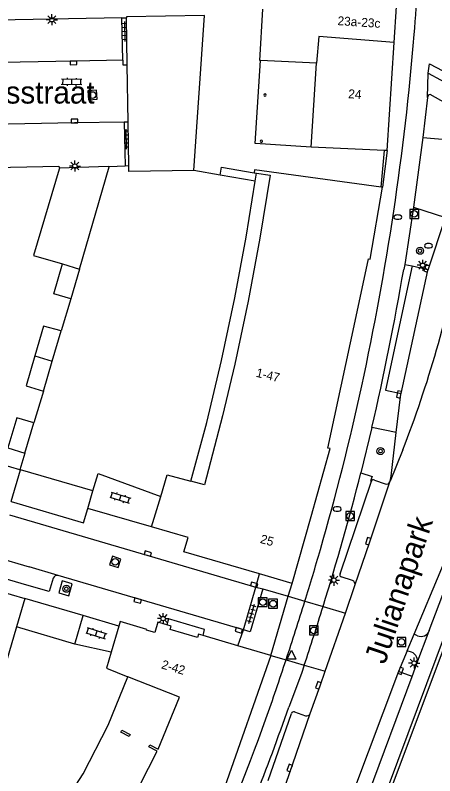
# Model space of a CAD drawing. Extents: x 132999 to 136000, y 398499 to 400501.
# Drawn here: x 133934.9 to 133982.2, y 398563.8 to 398649.4 of the extents above; entities that cross this region are included whole.
import ezdxf

# ---------------------------------------------------------------- set-up
doc = ezdxf.new("R2010")
doc.units = 0
for name, color, linetype in [('gg-afsc-erfafscheiding', 7, 'Continuous'), ('gg-afsc-hekwerk', 7, 'Continuous'), ('gg-afsc-muur', 7, 'Continuous'), ('gg-anno-huisnummerreeks BGT', 7, 'Continuous'), ('gg-anno-openbare ruimte label', 7, 'Continuous'), ('gg-bbg-bijgebouw', 7, 'Continuous'), ('gg-bbg-gedigitaliseerde bijgebouw', 7, 'Continuous'), ('gg-bbg-hoofdgebouw', 7, 'Continuous'), ('gg-bbg-luifel en loopbrug', 7, 'Continuous'), ('gg-bbg-onder overbouw', 7, 'Continuous'), ('gg-bbg-pand overbouw', 7, 'Continuous'), ('gg-bbg-pilaar onder overbouw', 7, 'Continuous'), ('gg-bbg-tussenscheiding', 7, 'Continuous'), ('gg-knt-trap', 7, 'Continuous'), ('gg-knt-verharding', 7, 'Continuous'), ('gg-knt-verharding nz', 7, 'Continuous'), ('gt-grn-vlakafsluiter', 7, 'Continuous'), ('gt-grn-weggrens', 7, 'Continuous'), ('gt-symb-boom', 7, 'Continuous'), ('gt-symb-brandkraan', 7, 'Continuous'), ('gt-symb-klinker verharding', 7, 'Continuous'), ('gt-symb-kolk', 7, 'Continuous'), ('gt-symb-lichtmast', 7, 'Continuous'), ('gt-symb-rioolschacht', 7, 'Continuous'), ('gt-symb-tegel verharding', 7, 'Continuous'), ('gt-symb-waterafsluiter', 7, 'Continuous')]:
    doc.layers.add(name, color=color, linetype=linetype)

# ---------------------------------------------------------------- blocks, each defined once
blk = doc.blocks.new('gt0-KOLK')
at = {"layer": 'gt-symb-kolk'}
blk.add_lwpolyline([(0, 0), (0.375, 0), (0.375, 0.4), (-0.375, 0.4), (-0.375, 0), (0, 0)], dxfattribs=at)
blk = doc.blocks.new('gt0-RS')
at = {"layer": 'gt-symb-rioolschacht'}
blk.add_lwpolyline([(-0.5, -0.5), (0.5, -0.5), (0.5, 0.5), (-0.5, 0.5)], close=True, dxfattribs=at)
blk.add_circle((0, 0), 0.375, dxfattribs=at)
blk = doc.blocks.new('gt0-KL1')
at = {"layer": 'gt-symb-klinker verharding'}
for p, q in [((-1.15, 0.3), (1.15, 0.3)), ((-1, -0.3), (-1, 0.3)), ((-0.5, 0.3), (-0.5, 0.45)), ((0, -0.3), (0, 0.3)), ((0.5, 0.3), (0.5, 0.45)), ((1, -0.3), (1, 0.3)), ((-1.15, -0.3), (1.15, -0.3)), ((-0.5, -0.45), (-0.5, -0.3)), ((0.5, -0.45), (0.5, -0.3))]:
    blk.add_line(p, q, dxfattribs=at)
blk = doc.blocks.new('gt0-TEG1')
at = {"layer": 'gt-symb-tegel verharding'}
for p, q in [((-1.125, 0), (1.125, 0)), ((-0.9, -0.25), (-0.9, 0.25)), ((-0.45, -0.25), (-0.45, 0.25)), ((0, -0.25), (0, 0.25)), ((0.45, -0.25), (0.45, 0.25)), ((0.9, -0.25), (0.9, 0.25))]:
    blk.add_line(p, q, dxfattribs=at)
blk = doc.blocks.new('gt0-LMAST')
at = {"layer": 'gt-symb-lichtmast'}
for p, q in [((-0.182, 0.173), (-0.447, 0.438)), ((-0.005, 0.246), (-0.005, 0.621)), ((0.172, 0.173), (0.437, 0.438)), ((-0.255, -0.004), (-0.63, -0.004)), ((-0.182, -0.181), (-0.447, -0.446)), ((-0.005, -0.254), (-0.005, -0.629)), ((0.437, -0.446), (0.172, -0.181)), ((0.245, -0.004), (0.62, -0.004))]:
    blk.add_line(p, q, dxfattribs=at)
blk.add_circle((-0.005, -0.004), 0.25, dxfattribs=at)
blk = doc.blocks.new('gt0-BR')
at = {"layer": 'gt-symb-brandkraan'}
for centre, radius, start, end in [((-0.244, 0), 0.206, 107.56694, 252.43307), ((0.599, -2.664), 3, 106.89205, 107.56694), ((0, -0.691), 0.938, 73.10799, 106.89205), ((-0.599, -2.664), 3, 72.43309, 73.10799), ((0.244, 0), 0.206, 287.56695, 72.43309), ((0.599, 2.664), 3, 252.43307, 253.10797), ((0, 0.691), 0.938, 253.10797, 286.89206), ((-0.599, 2.664), 3, 286.89206, 287.56695)]:
    blk.add_arc(centre, radius, start, end, dxfattribs=at)
blk = doc.blocks.new('gt0-BOOM')
at = {"layer": 'gt-symb-boom'}
for radius in [0.4, 0.2]:
    blk.add_circle((0, 0), radius, dxfattribs=at)
blk = doc.blocks.new('gt0-WAFSL')
at = {"layer": 'gt-symb-waterafsluiter'}
for p, q in [((-0.5, -0.333), (0, 0.667)), ((0, 0.667), (0.5, -0.333)), ((0.5, -0.333), (-0.5, -0.333))]:
    blk.add_line(p, q, dxfattribs=at)

msp = doc.modelspace()

# ---------------------------------------------------------------- linework, layer by layer
at = {"layer": 'gg-afsc-erfafscheiding'}
for p, q in [((133946.907, 398649.05), (133909.028, 398648.359)), ((133946.907, 398649.05), (133947.459, 398649.061)), ((133941.173, 398617.438), (133940.081, 398613.829)), ((133938.096, 398607.066), (133937.023, 398603.48)), ((133936.01, 398600.088), (133935.449, 398598.208))]:
    msp.add_line(p, q, dxfattribs=at)
at = {"layer": 'gg-afsc-hekwerk'}
for p, q in [((133976.127, 398630.021), (133976.493, 398634.143)), ((133944.239, 398597.782), (133951.296, 398595.217)), ((133945.717, 398577.669), (133941.635, 398578.599))]:
    msp.add_line(p, q, dxfattribs=at)
at = {"layer": 'gg-afsc-muur'}
msp.add_line((133943.668, 398595.834), (133944.239, 398597.782), dxfattribs=at)
at = {"layer": 'gg-bbg-bijgebouw'}
for p, q in [((133947.537, 398643.792), (133947.459, 398649.061)), ((133947.633, 398637.339), (133947.537, 398643.792)), ((133947.706, 398632.405), (133947.633, 398637.339)), ((133942.146, 398620.8), (133945.477, 398632.309)), ((133939.089, 398610.448), (133940.081, 398613.829)), ((133938.096, 398607.066), (133939.089, 398610.448)), ((133936.01, 398600.088), (133937.023, 398603.48)), ((133934.473, 398594.639), (133935.507, 398598.191)), ((133935.507, 398598.191), (133935.449, 398598.208))]:
    msp.add_line(p, q, dxfattribs=at)
for points in [[(133955.01, 398631.892), (133956.221, 398649.322), (133947.457, 398649.192), (133947.459, 398649.061)], [(133939.899, 398632.146), (133939.876, 398632.032), (133936.989, 398622.324), (133940.228, 398621.367)], [(133945.477, 398632.309), (133945.388, 398632.325), (133939.899, 398632.146)], [(133955.01, 398631.892), (133947.715, 398631.772), (133947.706, 398632.405)], [(133940.081, 398613.829), (133938.118, 398614.388), (133937.13, 398611.022)], [(133937.13, 398611.022), (133936.138, 398607.641), (133938.096, 398607.066)], [(133937.023, 398603.48), (133935.094, 398604.052), (133934.082, 398600.664), (133936.01, 398600.088)], [(133935.449, 398598.208), (133933.409, 398598.797), (133932.366, 398595.261)]]:
    msp.add_lwpolyline(points, dxfattribs=at)
at = {"layer": 'gg-bbg-gedigitaliseerde bijgebouw'}
msp.add_line((133942.146, 398620.8), (133941.173, 398617.438), dxfattribs=at)
msp.add_lwpolyline([(133941.173, 398617.438), (133939.252, 398617.994), (133940.228, 398621.367)], dxfattribs=at)
at = {"layer": 'gg-bbg-hoofdgebouw'}
for p, q in [((133977.585, 398646.297), (133977.853, 398650.347)), ((133976.78, 398634.13), (133977.585, 398646.297)), ((133976.493, 398634.143), (133968.23, 398634.506)), ((133976.78, 398634.13), (133976.493, 398634.143)), ((133961.812, 398631.609), (133962.084, 398631.573)), ((133976.267, 398630.002), (133976.127, 398630.021)), ((133950.271, 398591.794), (133951.296, 398595.217)), ((133966.095, 398585.412), (133962.425, 398586.481)), ((133930.8, 398585.252), (133936.015, 398583.716)), ((133936.015, 398583.716), (133935.076, 398580.536)), ((133946.594, 398580.628), (133945.717, 398577.669)), ((133959.984, 398578.408), (133956.065, 398579.561)), ((133963.693, 398577.317), (133959.984, 398578.408))]:
    msp.add_line(p, q, dxfattribs=at)
for points in [[(133962.542, 398644.276), (133962.463, 398644.28), (133962.802, 398650.025)], [(133976.127, 398630.021), (133961.861, 398631.976), (133961.812, 398631.609)], [(133966.095, 398585.412), (133968.217, 398592.953), (133970.361, 398600.608), (133970.12, 398600.656), (133971.625, 398607.61), (133973.195, 398614.929), (133974.678, 398621.931), (133974.881, 398621.903), (133976.267, 398630.002)], [(133951.296, 398595.217), (133952.017, 398597.623), (133954.703, 398596.917)], [(133962.425, 398586.481), (133953.914, 398588.962), (133954.389, 398590.594), (133950.271, 398591.794)], [(133951.983, 398580.764), (133950.982, 398581.057), (133950.633, 398579.885), (133949.713, 398580.158), (133949.739, 398580.246), (133946.745, 398581.136), (133946.594, 398580.628)], [(133935.076, 398580.536), (133933.32, 398574.592), (133933.287, 398574.602)], [(133945.717, 398577.669), (133945.188, 398575.887), (133947.604, 398574.925)], [(133963.693, 398577.317), (133958.461, 398562.47), (133958.244, 398562.547), (133952.816, 398553.333)]]:
    msp.add_lwpolyline(points, dxfattribs=at)
at = {"layer": 'gg-bbg-luifel en loopbrug'}
for p, q in [((133943.668, 398595.834), (133935.507, 398598.191)), ((133943.084, 398593.841), (133943.668, 398595.834)), ((133942.571, 398581.8), (133936.015, 398583.716)), ((133941.635, 398578.599), (133942.571, 398581.8)), ((133941.635, 398578.599), (133935.076, 398580.536))]:
    msp.add_line(p, q, dxfattribs=at)
msp.add_lwpolyline([(133934.473, 398594.639), (133942.619, 398592.253), (133943.084, 398593.841)], dxfattribs=at)
at = {"layer": 'gg-bbg-onder overbouw'}
for p, q in [((133968.849, 398643.967), (133962.542, 398644.276)), ((133968.23, 398634.506), (133968.849, 398643.967))]:
    msp.add_line(p, q, dxfattribs=at)
for points in [[(133962.084, 398631.573), (133963.601, 398631.371), (133962.461, 398624.261), (133961.136, 398617.176), (133959.626, 398610.111), (133958.235, 398604.297), (133956.219, 398596.519), (133954.703, 398596.917)], [(133956.065, 398579.561), (133955.556, 398579.711), (133955.45, 398579.347), (133952.354, 398580.25), (133952.463, 398580.624), (133951.983, 398580.764)], [(133931.602, 398549.81), (133934.727, 398546.23), (133935.107, 398546.56), (133936.016, 398545.525), (133939.978, 398549.661), (133939.176, 398550.415), (133939.346, 398550.597), (133940.152, 398549.847), (133944.161, 398554.961), (133943.316, 398555.613), (133943.469, 398555.811), (133944.313, 398555.156), (133947.828, 398560.596), (133946.911, 398561.192), (133947.048, 398561.402), (133947.965, 398560.806), (133950.912, 398566.551), (133949.952, 398567.039), (133950.065, 398567.262), (133951.026, 398566.773), (133953.401, 398572.619), (133947.604, 398574.925)]]:
    msp.add_lwpolyline(points, dxfattribs=at)
at = {"layer": 'gg-bbg-pand overbouw'}
msp.add_line((133961.94, 398630.679), (133962.084, 398631.573), dxfattribs=at)
for points in [[(133968.23, 398634.506), (133961.936, 398634.927), (133962.542, 398644.276)], [(133954.703, 398596.917), (133956.48, 398603.526), (133958.141, 398610.491), (133959.65, 398617.56), (133960.926, 398624.39), (133961.94, 398630.679)], [(133956.065, 398579.561), (133956.245, 398580.232), (133952.183, 398581.436), (133951.983, 398580.764)], [(133931.602, 398549.81), (133935.595, 398554.173), (133939.194, 398558.765), (133942.575, 398564.004), (133945.387, 398569.462), (133947.604, 398574.925)]]:
    msp.add_lwpolyline(points, dxfattribs=at)
at = {"layer": 'gg-bbg-pilaar onder overbouw'}
msp.add_lwpolyline([(133946.809, 398568.678), (133946.923, 398568.898), (133947.848, 398568.418), (133947.732, 398568.196), (133946.809, 398568.678)], dxfattribs=at)
for centre, start, end in [((133963.033, 398640.377), 357.35745, 177.35745), ((133963.033, 398640.377), 177.35745, 357.35745), ((133962.633, 398635.181), 356.03969, 176.03969), ((133962.633, 398635.181), 176.03969, 356.03969)]:
    msp.add_arc(centre, 0.13, start, end, dxfattribs=at)
at = {"layer": 'gg-bbg-tussenscheiding'}
for p, q in [((133940.228, 398621.367), (133942.146, 398620.8)), ((133937.13, 398611.022), (133939.089, 398610.448))]:
    msp.add_line(p, q, dxfattribs=at)
msp.add_lwpolyline([(133977.585, 398646.297), (133969.088, 398646.973), (133968.849, 398643.967)], dxfattribs=at)
at = {"layer": 'gg-knt-trap'}
msp.add_line((133961.94, 398630.679), (133957.997, 398631.359), dxfattribs=at)
msp.add_lwpolyline([(133957.997, 398631.359), (133958.15, 398632.246), (133961.812, 398631.609)], dxfattribs=at)
at = {"layer": 'gg-knt-verharding'}
for p, q in [((133947.03, 398644.293), (133946.907, 398649.05)), ((133981.316, 398640.101), (133981.398, 398642.824)), ((133981.398, 398642.824), (133987.368, 398639.628)), ((133981.316, 398640.101), (133980.823, 398635.586)), ((133947.633, 398637.339), (133947.181, 398637.329)), ((133947.181, 398637.329), (133947.295, 398632.387)), ((133980.823, 398635.586), (133979.758, 398627.775)), ((133976.78, 398634.13), (133976.267, 398630.002)), ((133947.295, 398632.387), (133945.477, 398632.309)), ((133947.706, 398632.405), (133947.295, 398632.387)), ((133979.758, 398627.775), (133978.766, 398621.319)), ((133979.758, 398627.775), (133983.375, 398626.602)), ((133981.394, 398620.721), (133983.375, 398626.602)), ((133978.766, 398621.319), (133978.653, 398620.745)), ((133978.766, 398621.319), (133979.621, 398621.153)), ((133981.535, 398580.105), (133992.581, 398609.688)), ((133975.073, 398602.967), (133973.845, 398597.876)), ((133977.81, 398602.393), (133975.073, 398602.967)), ((133971.482, 398586.485), (133975.015, 398596.917)), ((133975.355, 398597.057), (133976.578, 398596.636)), ((133977.105, 398596.854), (133977.125, 398596.915)), ((133950.271, 398591.794), (133943.084, 398593.841)), ((133934.283, 398593.129), (133962, 398585.001)), ((133960.599, 398580.199), (133939.763, 398586.315)), ((133972.872, 398585.751), (133971.62, 398586.157)), ((133960.599, 398580.199), (133962, 398585.001)), ((133962, 398585.001), (133962.782, 398584.797)), ((133972.087, 398582.085), (133973.163, 398585.176)), ((133946.594, 398580.628), (133942.571, 398581.8)), ((133969.806, 398575.535), (133972.087, 398582.085)), ((133980.149, 398576.396), (133981.53, 398580.092)), ((133981.535, 398580.105), (133981.53, 398580.092)), ((133979.041, 398577.852), (133979.824, 398579.704)), ((133980.219, 398579.528), (133979.824, 398579.704)), ((133979.041, 398577.852), (133978.084, 398575.515)), ((133979.542, 398577.682), (133979.041, 398577.852)), ((133979.604, 398574.94), (133980.149, 398576.396)), ((133978.084, 398575.515), (133972.698, 398561.281)), ((133979.604, 398574.94), (133978.084, 398575.515)), ((133974.27, 398560.686), (133979.604, 398574.94)), ((133963.396, 398563.23), (133966.019, 398570.789)), ((133964.967, 398561.61), (133968.133, 398570.764)), ((133966.352, 398570.965), (133967.6, 398570.526))]:
    msp.add_line(p, q, dxfattribs=at)
for points in [[(133947.03, 398644.293), (133947.043, 398643.791), (133947.537, 398643.792)], [(133981.398, 398642.824), (133981.539, 398643.906), (133987.405, 398640.806)], [(133986.737, 398637.727), (133985.899, 398638.185), (133985.841, 398638.079), (133981.636, 398640.436)], [(133980.823, 398635.586), (133985.64, 398635.191), (133985.628, 398635.062), (133986.203, 398634.995)], [(133930.752, 398632.204), (133939.845, 398632.39), (133939.899, 398632.146)], [(134002.787, 398631.625), (134000.56, 398625.741), (133999.318, 398622.533), (133974.799, 398556.945)], [(134000, 398622.992), (133976.989, 398561.682), (133976.892, 398561.42)], [(133979.621, 398621.153), (133976.617, 398607.163), (133978.356, 398606.808)], [(133979.621, 398621.153), (133981.054, 398620.835), (133981.394, 398620.721)], [(133978.356, 398606.808), (133981.364, 398620.632), (133981.394, 398620.721)], [(133977.81, 398602.393), (133978.291, 398606.407), (133978.321, 398606.646), (133978.356, 398606.808)], [(133977.125, 398596.915), (133977.235, 398597.473), (133977.81, 398602.393)], [(133973.845, 398597.876), (133975.087, 398597.448), (133974.916, 398596.952), (133975.015, 398596.917)], [(133973.163, 398585.176), (133974.839, 398590.104), (133977.105, 398596.854)], [(133979.824, 398579.704), (133982.963, 398587.153), (133985.272, 398592.957), (133986.171, 398595.352)], [(133936.216, 398585.241), (133917.206, 398590.803), (133917.745, 398592.793)], [(133939.208, 398586.011), (133938.735, 398584.492), (133936.216, 398585.241)], [(133939.811, 398584.347), (133940.944, 398584.01), (133941.328, 398585.38), (133940.195, 398585.717), (133939.811, 398584.347)], [(133962.782, 398584.797), (133961.368, 398579.975), (133960.599, 398580.199)], [(133967.457, 398576.22), (133967.142, 398575.281), (133965.737, 398571.51)], [(133968.133, 398570.764), (133969.23, 398573.881), (133969.806, 398575.535)]]:
    msp.add_lwpolyline(points, dxfattribs=at)
for centre, radius, start, end in [((133530.427, 398682.286), 450.777, 355.53261, 357.05944), ((133688.975, 398670.829), 291.819, 351.42202, 355.3504), ((133981.72, 398640.035), 0.409, 101.83768, 170.78609), ((133668.506, 398673.597), 312.472, 347.8153, 351.48012), ((133650.227, 398677.632), 333.317, 347.05563, 350.17332), ((133684.875, 398671.068), 295.94, 343.94694, 347.62502), ((133662.868, 398677.852), 321.096, 342.78414, 345.57747), ((133975.246, 398596.838), 0.245, 63.66454, 161.09573), ((133976.73, 398597.014), 0.408, 248.10791, 336.83816), ((133632.916, 398686.871), 350.244, 342.81923, 343.813), ((133939.648, 398585.867), 0.463, 75.55131, 161.87194), ((133971.693, 398586.381), 0.235, 153.64517, 251.9909), ((133972.697, 398585.301), 0.483, 344.99058, 68.69618), ((133631.661, 398687.489), 351.625, 341.65425, 342.78332), ((133664.706, 398677.211), 319.151, 341.55242, 342.79631), ((133980.601, 398580.447), 0.995, 247.44401, 339.11131), ((133979.174, 398576.722), 1.028, 341.51754, 69.01766), ((133640.368, 398684.724), 342.49, 340.46447, 341.63489), ((133618.419, 398694.846), 368.567, 337.04191, 340.4495), ((133966.278, 398570.701), 0.274, 74.42587, 161.28959), ((133967.739, 398570.931), 0.428, 251.07123, 337.05307), ((133739.38, 398650.115), 237.606, 335.52435, 340.34588)]:
    msp.add_arc(centre, radius, start, end, dxfattribs=at)
at = {"layer": 'gg-knt-verharding nz'}
for p, q in [((133978.564, 398600.453), (133977.125, 398596.915)), ((133917.745, 398592.793), (133936.493, 398587.286)), ((133939.763, 398586.315), (133936.493, 398587.286))]:
    msp.add_line(p, q, dxfattribs=at)
for points in [[(133947.03, 398644.293), (133941.478, 398644.201), (133911.493, 398643.625), (133909.129, 398643.596)], [(133947.181, 398637.329), (133941.586, 398637.26), (133926.65, 398636.95), (133924.518, 398636.893)]]:
    msp.add_lwpolyline(points, dxfattribs=at)
msp.add_arc((133851.88, 398649.416), 135.817, 338.86843, 348.88637, dxfattribs=at)
at = {"layer": 'gt-grn-vlakafsluiter'}
msp.add_line((133957.997, 398631.359), (133955.01, 398631.892), dxfattribs=at)
at = {"layer": 'gt-grn-weggrens'}
for p, q in [((133962, 398585.001), (133962.425, 398586.481)), ((133965.63, 398583.967), (133966.095, 398585.412)), ((133962.782, 398584.797), (133965.63, 398583.967)), ((133963.693, 398577.317), (133965.63, 398583.967)), ((133965.63, 398583.967), (133967.531, 398583.413)), ((133967.531, 398583.413), (133969.578, 398582.816)), ((133969.578, 398582.816), (133972.087, 398582.085)), ((133959.984, 398578.408), (133960.599, 398580.199)), ((133963.693, 398577.317), (133965.415, 398576.815)), ((133965.415, 398576.815), (133967.457, 398576.22)), ((133967.457, 398576.22), (133969.806, 398575.535))]:
    msp.add_line(p, q, dxfattribs=at)

# ---------------------------------------------------------------- block references
at = {"layer": 'gt-symb-boom'}
for p in [(133980.493, 398622.854), (133976.039, 398600.311), (133940.678, 398584.82)]:
    msp.add_blockref('gt0-BOOM', p, dxfattribs=at)
at = {"layer": 'gt-symb-brandkraan'}
for p in [(133977.98, 398626.642), (133981.433, 398623.418), (133971.174, 398593.793)]:
    msp.add_blockref('gt0-BR', p, dxfattribs=at)
at = {"layer": 'gt-symb-klinker verharding'}
for p, rotation in [((133941.262, 398641.854), 179.02606556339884), ((133946.74, 398595.071), -17.27542027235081), ((133944.038, 398579.813), -17.275420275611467)]:
    msp.add_blockref('gt0-KL1', p, dxfattribs=dict(at, rotation=rotation))
at = {"layer": 'gt-symb-kolk'}
for p, rotation in [((133941.478, 398644.201), -178.85423716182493), ((133941.586, 398637.26), 0.6875163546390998), ((133981.426, 398620.817), 71.26138868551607), ((133978.321, 398606.646), 77.7293979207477), ((133974.839, 398590.104), 71.44766287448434), ((133949.781, 398588.581), -16.38630566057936), ((133961.749, 398585.08), -16.315193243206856), ((133948.761, 398583.68), 163.6136943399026), ((133960.164, 398580.333), 162.9056943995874), ((133978.137, 398575.654), -110.72984286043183), ((133969.23, 398573.881), 70.79945158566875), ((133965.996, 398564.578), 70.94493043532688)]:
    msp.add_blockref('gt0-KOLK', p, dxfattribs=dict(at, rotation=rotation))
at = {"layer": 'gt-symb-lichtmast'}
for p in [(133939.046, 398648.858), (133941.64, 398632.391), (133980.793, 398621.229), (133970.8, 398585.795), (133951.573, 398581.467), (133979.832, 398576.458)]:
    msp.add_blockref('gt0-LMAST', p, dxfattribs=at)
at = {"layer": 'gt-symb-rioolschacht'}
for p, rotation in [((133943.621, 398640.378), 94.41628344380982), ((133946.171, 398587.841), -108.18126897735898)]:
    msp.add_blockref('gt0-RS', p, dxfattribs=dict(at, rotation=rotation))
for p in [(133979.841, 398627.002), (133972.624, 398593.001), (133962.785, 398583.314), (133963.945, 398583.134), (133968.53, 398580.136), (133978.411, 398578.828)]:
    msp.add_blockref('gt0-RS', p, dxfattribs=at)
at = {"layer": 'gt-symb-tegel verharding'}
for p, rotation in [((133947.236, 398647.546), -89.54164354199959), ((133947.437, 398635.409), 91.03121266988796), ((133961.548, 398581.994), 73.73979529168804)]:
    msp.add_blockref('gt0-TEG1', p, dxfattribs=dict(at, rotation=rotation))
at = {"layer": 'gt-symb-waterafsluiter'}
msp.add_blockref('gt0-WAFSL', (133966.025, 398577.227), dxfattribs=at)

# ---------------------------------------------------------------- texts
at = {"layer": 'gg-anno-huisnummerreeks BGT'}
for s, rotation, p in [('23a-23c', 356.2, (133971.176, 398648.254)), ('24', 356.2, (133972.383, 398640.03)), ('1-47', 346.5, (133961.962, 398608.69)), ('25', 344.3, (133962.423, 398589.995)), ('2-42', 343.7, (133951.3, 398575.871))]:
    msp.add_text(s, height=1, rotation=rotation, dxfattribs=at).set_placement(p)
at = {"layer": 'gg-anno-openbare ruimte label'}
msp.add_text('Sint Eustatiusstraat', height=2.5, dxfattribs=at).set_placement((133915.057, 398639.42))
msp.add_text('Julianapark', height=2.5, rotation=71.5, dxfattribs=at).set_placement((133976.548, 398576.213))

doc.saveas('drawing.dxf')
